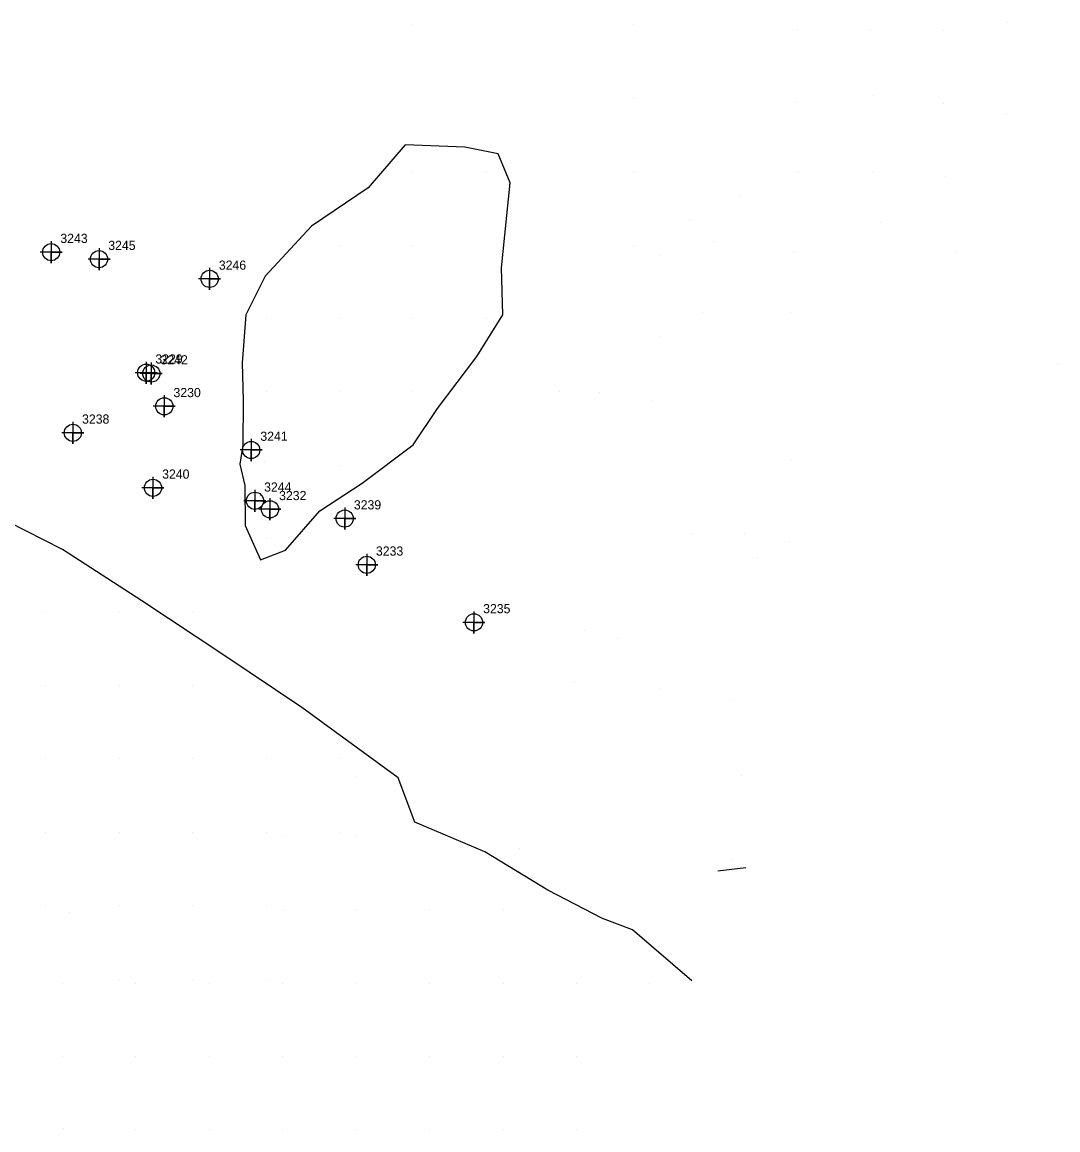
# Model space of a CAD drawing. Extents: x 2062781 to 2066835, y 358981 to 366501.
# Drawn here: x 2063772.9 to 2064055, y 360346.3 to 360648.1 of the extents above; entities that cross this region are included whole.
import ezdxf

# ---------------------------------------------------------------- set-up
doc = ezdxf.new("R2010")
doc.units = 0
for name, color, linetype in [('Exist DTM Regular Point CELL', 7, 'Continuous'), ('Exist DTM Regular Point Cogo Number', 7, 'Continuous'), ('PH Exist DTM Breakline', 7, 'Continuous'), ('PH Exist DTM Obscure Area', 7, 'Continuous'), ('PH Exist DTM Point', 7, 'Continuous')]:
    doc.layers.add(name, color=color, linetype=linetype)

msp = doc.modelspace()

# ---------------------------------------------------------------- linework, layer by layer
at = {"layer": 'Exist DTM Regular Point CELL'}
for points in [[(2063780.84, 360588.45), (2063780.84, 360582.45), (2063780.84, 360585.45), (2063783.84, 360585.45), (2063777.84, 360585.45)], [(2063793.89, 360586.54), (2063793.89, 360580.54), (2063793.89, 360583.54), (2063796.89, 360583.54), (2063790.89, 360583.54)], [(2063824.01, 360581.16), (2063824.01, 360575.16), (2063824.01, 360578.16), (2063827.01, 360578.16), (2063821.01, 360578.16)], [(2063806.72, 360555.6), (2063806.72, 360549.6), (2063806.72, 360552.6), (2063809.72, 360552.6), (2063803.72, 360552.6)], [(2063808.12, 360555.36), (2063808.12, 360549.36), (2063808.12, 360552.36), (2063811.12, 360552.36), (2063805.12, 360552.36)], [(2063811.66, 360546.44), (2063811.66, 360540.44), (2063811.66, 360543.44), (2063814.66, 360543.44), (2063808.66, 360543.44)], [(2063786.76, 360539.22), (2063786.76, 360533.22), (2063786.76, 360536.22), (2063789.76, 360536.22), (2063783.76, 360536.22)], [(2063835.32, 360534.54), (2063835.32, 360528.54), (2063835.32, 360531.54), (2063838.32, 360531.54), (2063832.32, 360531.54)], [(2063808.57, 360524.23), (2063808.57, 360518.23), (2063808.57, 360521.23), (2063811.57, 360521.23), (2063805.57, 360521.23)], [(2063836.34, 360520.7), (2063836.34, 360514.7), (2063836.34, 360517.7), (2063839.34, 360517.7), (2063833.34, 360517.7)], [(2063840.43, 360518.38), (2063840.43, 360512.38), (2063840.43, 360515.38), (2063843.43, 360515.38), (2063837.43, 360515.38)], [(2063860.79, 360515.85), (2063860.79, 360509.85), (2063860.79, 360512.85), (2063863.79, 360512.85), (2063857.79, 360512.85)], [(2063866.8, 360503.26), (2063866.8, 360497.26), (2063866.8, 360500.26), (2063869.8, 360500.26), (2063863.8, 360500.26)], [(2063896, 360487.56), (2063896, 360481.56), (2063896, 360484.56), (2063899, 360484.56), (2063893, 360484.56)]]:
    msp.add_lwpolyline(points, dxfattribs=at)
for centre in [(2063780.84, 360585.45), (2063793.89, 360583.54), (2063824.01, 360578.16), (2063806.72, 360552.6), (2063808.12, 360552.36), (2063811.66, 360543.44), (2063786.76, 360536.22), (2063835.32, 360531.54), (2063808.57, 360521.23), (2063836.34, 360517.7), (2063840.43, 360515.38), (2063860.79, 360512.85), (2063866.8, 360500.26), (2063896, 360484.56)]:
    msp.add_circle(centre, 2.34, dxfattribs=at)
at = {"layer": 'PH Exist DTM Breakline'}
for points in [[(2063886.05, 360542.88), (2063896.76, 360557.02), (2063903.87, 360568.35), (2063903.5, 360581.2), (2063905.82, 360604.38), (2063902.61, 360612.27), (2063893.48, 360614.08), (2063877.24, 360614.7), (2063867.15, 360603.01), (2063851.76, 360592.5), (2063839.14, 360578.87), (2063833.88, 360568.38), (2063832.85, 360555.33), (2063833.1, 360545.01), (2063833.03, 360532.81), (2063832.2, 360527.68), (2063833.57, 360521.9), (2063833.68, 360511.01), (2063837.86, 360501.6), (2063844.69, 360504.26), (2063854, 360514.94), (2063865.53, 360522.54), (2063879.43, 360532.99), (2063886.05, 360542.88)], [(2063875.39, 360442.24), (2063849.12, 360461.41), (2063827.62, 360475.82), (2063805.57, 360490.47), (2063783.92, 360504.4), (2063768.99, 360512.09)], [(2063955.35, 360386.89), (2063939.15, 360400.78), (2063931.02, 360403.86), (2063916.08, 360411.57), (2063898.98, 360422.01), (2063879.89, 360430.13), (2063875.39, 360442.24)]]:
    msp.add_lwpolyline(points, dxfattribs=at)
at = {"layer": 'PH Exist DTM Obscure Area'}
msp.add_lwpolyline([(2063970.05, 360417.68), (2063962.4, 360416.81)], dxfattribs=at)
at = {"layer": 'PH Exist DTM Point'}
for p, q in [((2063879.37, 360647.39), (2063879.37, 360647.39)), ((2063939.37, 360647.39), (2063939.37, 360647.39)), ((2064041.25, 360648.12), (2064041.25, 360648.12)), ((2063984.01, 360646.24), (2063984.01, 360646.24)), ((2064003.89, 360646.24), (2064003.89, 360646.24)), ((2064023.83, 360645.9), (2064023.83, 360645.9)), ((2063939.37, 360627.39), (2063939.37, 360627.39)), ((2063983.92, 360626.29), (2063983.92, 360626.29)), ((2064004.88, 360628.21), (2064004.88, 360628.21)), ((2064023.8, 360626.06), (2064023.8, 360626.06)), ((2064040.96, 360622.87), (2064040.96, 360622.87)), ((2063879.37, 360607.39), (2063879.37, 360607.39)), ((2063899.37, 360607.39), (2063899.37, 360607.39)), ((2063939.37, 360607.39), (2063939.37, 360607.39)), ((2063984.36, 360607.18), (2063984.36, 360607.18)), ((2064004.61, 360607.19), (2064004.61, 360607.19)), ((2064024.52, 360605.99), (2064024.52, 360605.99)), ((2063968.49, 360600.99), (2063968.49, 360600.99)), ((2063954.6, 360594.32), (2063954.6, 360594.32)), ((2064006.69, 360593.46), (2064006.69, 360593.46)), ((2063859.37, 360587.39), (2063859.37, 360587.39)), ((2063879.37, 360587.39), (2063879.37, 360587.39)), ((2063939.37, 360587.39), (2063939.37, 360587.39)), ((2063961.33, 360588.29), (2063961.33, 360588.29)), ((2063946.44, 360584.63), (2063946.44, 360584.63)), ((2063983.05, 360585.61), (2063983.05, 360585.61)), ((2064027.02, 360585.26), (2064027.02, 360585.26)), ((2063958.27, 360569.11), (2063958.27, 360569.11)), ((2063982.27, 360569.06), (2063982.27, 360569.06)), ((2063839.37, 360567.39), (2063839.37, 360567.39)), ((2063859.37, 360567.39), (2063859.37, 360567.39)), ((2063879.37, 360567.39), (2063879.37, 360567.39)), ((2063899.37, 360567.39), (2063899.37, 360567.39)), ((2063946.5, 360562.37), (2063946.5, 360562.37)), ((2064055.03, 360555.15), (2064055.03, 360555.15)), ((2063839.37, 360547.39), (2063839.37, 360547.39)), ((2063859.37, 360547.39), (2063859.37, 360547.39)), ((2063879.37, 360547.39), (2063879.37, 360547.39)), ((2063919.37, 360547.39), (2063919.37, 360547.39)), ((2063930.19, 360547.23), (2063930.19, 360547.23)), ((2063944.44, 360544.94), (2063944.44, 360544.94)), ((2063839.04, 360528.52), (2063839.04, 360528.52)), ((2063859.37, 360527.39), (2063859.37, 360527.39)), ((2063982.53, 360529), (2063982.53, 360529)), ((2063955.14, 360508.81), (2063955.14, 360508.81)), ((2063969.8, 360508.65), (2063969.8, 360508.65)), ((2063779.37, 360507.39), (2063779.37, 360507.39)), ((2063839.37, 360507.39), (2063839.37, 360507.39)), ((2063982.04, 360506.62), (2063982.04, 360506.62)), ((2063973.16, 360502.35), (2063973.16, 360502.35)), ((2063779.37, 360487.39), (2063779.37, 360487.39)), ((2063799.37, 360487.39), (2063799.37, 360487.39)), ((2063819.37, 360487.39), (2063819.37, 360487.39)), ((2063926.15, 360482.23), (2063926.15, 360482.23)), ((2063934.96, 360480.06), (2063934.96, 360480.06)), ((2063779.37, 360467.39), (2063779.37, 360467.39)), ((2063799.37, 360467.39), (2063799.37, 360467.39)), ((2063819.37, 360467.39), (2063819.37, 360467.39)), ((2063839.37, 360467.39), (2063839.37, 360467.39)), ((2063923.49, 360468.17), (2063923.49, 360468.17)), ((2063946.43, 360466.51), (2063946.43, 360466.51)), ((2063965.93, 360463.43), (2063965.93, 360463.43)), ((2063779.37, 360447.39), (2063779.37, 360447.39)), ((2063799.37, 360447.39), (2063799.37, 360447.39)), ((2063819.37, 360447.39), (2063819.37, 360447.39)), ((2063839.37, 360447.39), (2063839.37, 360447.39)), ((2063859.37, 360447.39), (2063859.37, 360447.39)), ((2063863.92, 360442.7), (2063863.92, 360442.7)), ((2063968.98, 360442.86), (2063968.98, 360442.86)), ((2063779.37, 360427.39), (2063779.37, 360427.39)), ((2063799.37, 360427.39), (2063799.37, 360427.39)), ((2063819.37, 360427.39), (2063819.37, 360427.39)), ((2063839.37, 360427.39), (2063839.37, 360427.39)), ((2063859.37, 360427.39), (2063859.37, 360427.39)), ((2063843.92, 360426.29), (2063843.92, 360426.29)), ((2063863.92, 360426.29), (2063863.92, 360426.29)), ((2063908.48, 360422.91), (2063908.48, 360422.91)), ((2063966.5, 360419.67), (2063966.5, 360419.67)), ((2063779.37, 360407.39), (2063779.37, 360407.39)), ((2063799.37, 360407.39), (2063799.37, 360407.39)), ((2063819.37, 360407.39), (2063819.37, 360407.39)), ((2063839.37, 360407.39), (2063839.37, 360407.39)), ((2063844.12, 360406.19), (2063844.12, 360406.19)), ((2063863.92, 360406.29), (2063863.92, 360406.29)), ((2063883.92, 360406.29), (2063883.92, 360406.29)), ((2063903.92, 360406.29), (2063903.92, 360406.29)), ((2063785.83, 360405.45), (2063785.83, 360405.45)), ((2063783.84, 360386.2), (2063783.84, 360386.2)), ((2063799.37, 360387.39), (2063799.37, 360387.39)), ((2063803.92, 360386.29), (2063803.92, 360386.29)), ((2063819.37, 360387.39), (2063819.37, 360387.39)), ((2063823.92, 360386.29), (2063823.92, 360386.29)), ((2063839.37, 360387.39), (2063839.37, 360387.39)), ((2063843.92, 360386.29), (2063843.92, 360386.29)), ((2063863.92, 360386.29), (2063863.92, 360386.29)), ((2063883.92, 360386.29), (2063883.92, 360386.29)), ((2063903.92, 360386.29), (2063903.92, 360386.29)), ((2063923.92, 360386.29), (2063923.92, 360386.29)), ((2063943.92, 360386.29), (2063943.92, 360386.29)), ((2063783.93, 360366.32), (2063783.93, 360366.32)), ((2063803.92, 360366.29), (2063803.92, 360366.29)), ((2063823.92, 360366.29), (2063823.92, 360366.29)), ((2063843.92, 360366.29), (2063843.92, 360366.29)), ((2063863.92, 360366.29), (2063863.92, 360366.29)), ((2063883.92, 360366.29), (2063883.92, 360366.29)), ((2063903.92, 360366.29), (2063903.92, 360366.29)), ((2063923.92, 360366.29), (2063923.92, 360366.29)), ((2063784.12, 360346.72), (2063784.12, 360346.72)), ((2063803.92, 360346.29), (2063803.92, 360346.29)), ((2063823.92, 360346.29), (2063823.92, 360346.29)), ((2063843.92, 360346.29), (2063843.92, 360346.29)), ((2063863.92, 360346.29), (2063863.92, 360346.29)), ((2063883.92, 360346.29), (2063883.92, 360346.29)), ((2063903.92, 360346.29), (2063903.92, 360346.29)), ((2063924, 360346.46), (2063924, 360346.46))]:
    msp.add_line(p, q, dxfattribs=at)

# ---------------------------------------------------------------- texts
at = {"layer": 'Exist DTM Regular Point Cogo Number'}
for s, p in [('3243', (2063783.34, 360587.95)), ('3243', (2063783.34, 360587.95)), ('3243', (2063783.34, 360587.95)), ('3245', (2063796.39, 360586.04)), ('3245', (2063796.39, 360586.04)), ('3245', (2063796.39, 360586.04)), ('3246', (2063826.51, 360580.66)), ('3246', (2063826.51, 360580.66)), ('3246', (2063826.51, 360580.66)), ('3229', (2063809.22, 360555.1)), ('3229', (2063809.22, 360555.1)), ('3229', (2063809.22, 360555.1)), ('3242', (2063810.62, 360554.86)), ('3242', (2063810.62, 360554.86)), ('3242', (2063810.62, 360554.86)), ('3230', (2063814.16, 360545.94)), ('3230', (2063814.16, 360545.94)), ('3230', (2063814.16, 360545.94)), ('3238', (2063789.26, 360538.72)), ('3238', (2063789.26, 360538.72)), ('3238', (2063789.26, 360538.72)), ('3241', (2063837.82, 360534.04)), ('3241', (2063837.82, 360534.04)), ('3241', (2063837.82, 360534.04)), ('3240', (2063811.07, 360523.73)), ('3240', (2063811.07, 360523.73)), ('3240', (2063811.07, 360523.73)), ('3244', (2063838.84, 360520.2)), ('3244', (2063838.84, 360520.2)), ('3244', (2063838.84, 360520.2)), ('3232', (2063842.93, 360517.88)), ('3232', (2063842.93, 360517.88)), ('3232', (2063842.93, 360517.88)), ('3239', (2063863.29, 360515.35)), ('3239', (2063863.29, 360515.35)), ('3239', (2063863.29, 360515.35)), ('3233', (2063869.3, 360502.76)), ('3233', (2063869.3, 360502.76)), ('3233', (2063869.3, 360502.76)), ('3235', (2063898.5, 360487.06)), ('3235', (2063898.5, 360487.06)), ('3235', (2063898.5, 360487.06))]:
    msp.add_text(s, height=2.5, dxfattribs=at).set_placement(p)

doc.saveas('drawing.dxf')
